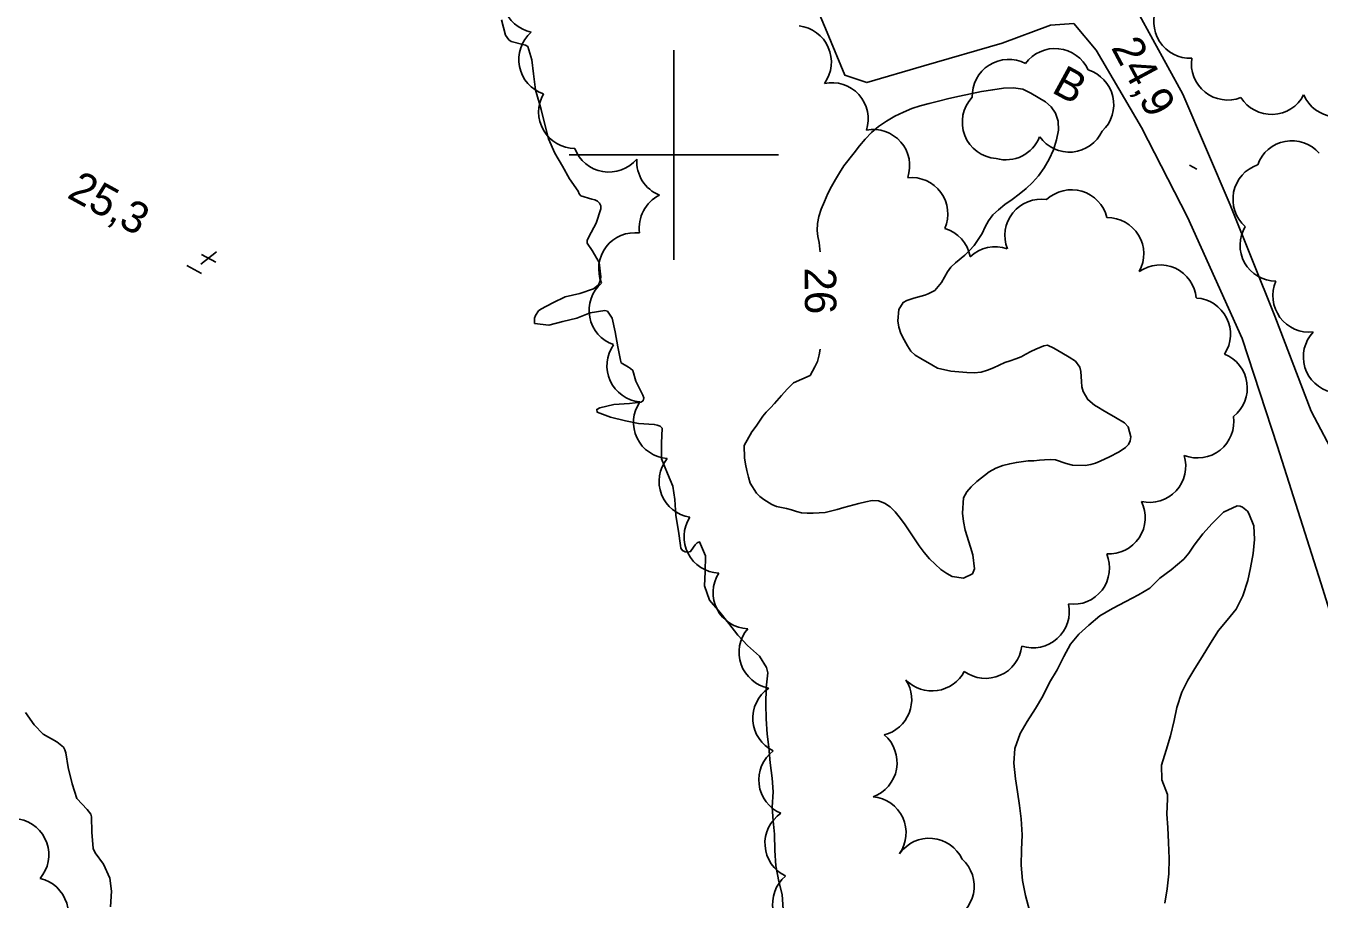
# Model space of a CAD drawing. Extents: x 219136 to 222520, y 5421589 to 5424530.
# Drawn here: x 220138.2 to 220261.6, y 5424129 to 5424212.3 of the extents above; entities that cross this region are included whole.
import ezdxf

# ---------------------------------------------------------------- set-up
doc = ezdxf.new("R2010")
doc.units = 0
for name, color, linetype in [('Level 19', 7, 'Continuous'), ('Level 2', 7, 'Continuous'), ('Level 3', 7, 'Continuous'), ('Level 4', 7, 'Continuous'), ('Level 44', 7, 'Continuous'), ('Level 61', 7, 'Continuous')]:
    doc.layers.add(name, color=color, linetype=linetype)

msp = doc.modelspace()

# ---------------------------------------------------------------- linework, layer by layer
at = {"layer": 'Level 19'}
for points in [[(220263.24, 5424170.91), (220260.8, 5424175.56), (220257.35, 5424184.62), (220253.06, 5424195.25), (220248.56, 5424205.8), (220242.83, 5424216.24), (220233.97, 5424231.98), (220226.75, 5424244.56), (220218.47, 5424258.2), (220209.26, 5424274.23), (220200.93, 5424289.2), (220193.42, 5424303.81), (220185.36, 5424318.97), (220175.43, 5424334.8), (220159.83, 5424355.47), (220154.77, 5424364.69), (220150.04, 5424376.09), (220143.74, 5424390.3), (220138.2, 5424403.62), (220137.5, 5424411.97), (220138.15, 5424419.02)], [(220202.49, 5424235.58), (220206.22, 5424228.57), (220209.42, 5424222.56), (220212.5, 5424216.76), (220214.63, 5424211.69), (220216.3, 5424207.61), (220218.4, 5424206.89), (220223.86, 5424208.51), (220231.33, 5424210.66), (220235.92, 5424212.39), (220238.15, 5424212.52), (220240.28, 5424209.99), (220244.61, 5424202.62), (220249, 5424194.06), (220254.21, 5424182.5), (220257.6, 5424172.19), (220261.73, 5424159.19), (220265.25, 5424147.9), (220267.9, 5424134.16), (220272.06, 5424118.17), (220275.2, 5424106.36), (220275.68, 5424104.58)]]:
    msp.add_lwpolyline(points, dxfattribs=at)
at = {"layer": 'Level 2'}
for points in [[(220213.95, 5424190.76), (220213.94, 5424191), (220213.86, 5424191.63), (220213.74, 5424192.21), (220213.67, 5424192.8), (220213.69, 5424193.44), (220213.83, 5424194.11), (220214.06, 5424194.83), (220214.37, 5424195.55), (220214.68, 5424196.31), (220215.04, 5424196.99), (220215.42, 5424197.65), (220215.8, 5424198.29), (220216.21, 5424198.97), (220217.19, 5424200.21), (220217.71, 5424200.85), (220218.26, 5424201.51), (220218.86, 5424202.14), (220219.53, 5424202.71), (220220.28, 5424203.23), (220221.09, 5424203.68), (220221.9, 5424204.08), (220222.71, 5424204.42), (220223.51, 5424204.69), (220224.35, 5424204.91), (220225.25, 5424205.14), (220226.23, 5424205.37), (220227.24, 5424205.59), (220228.29, 5424205.82), (220229.36, 5424206.04), (220230.42, 5424206.22), (220231.44, 5424206.36), (220232.41, 5424206.39), (220233.29, 5424206.27), (220234.07, 5424205.9), (220234.77, 5424205.47), (220235.45, 5424205.05), (220236.01, 5424204.58), (220236.41, 5424203.97), (220236.68, 5424203.22), (220236.7, 5424202.37), (220236.52, 5424201.43), (220236.21, 5424200.49), (220235.8, 5424199.59), (220235.32, 5424198.78), (220234.8, 5424198.01), (220234.23, 5424197.37), (220233.62, 5424196.78), (220232.94, 5424196.24), (220232.27, 5424195.74), (220231.59, 5424195.27), (220230.96, 5424194.77), (220230.42, 5424194.28), (220230.01, 5424193.72), (220229.69, 5424193.13), (220229.4, 5424192.5), (220228.65, 5424191.36), (220228.2, 5424190.89), (220227.75, 5424190.44), (220226.86, 5424189.71), (220226.44, 5424189.3), (220226.1, 5424188.84), (220225.81, 5424188.32), (220225.52, 5424187.84), (220224.9, 5424187.07), (220224.26, 5424186.73), (220223.94, 5424186.62), (220222.9, 5424186.32), (220222.22, 5424186.11), (220221.89, 5424185.92), (220221.47, 5424185.24), (220221.36, 5424184.17), (220221.47, 5424183.57), (220221.67, 5424182.95), (220221.97, 5424182.35), (220222.28, 5424181.78), (220222.6, 5424181.27), (220223.02, 5424180.89), (220223.56, 5424180.58), (220224.62, 5424179.97), (220225.14, 5424179.66), (220226.44, 5424179.37), (220227.19, 5424179.32), (220227.95, 5424179.24), (220228.65, 5424179.22), (220229.31, 5424179.27), (220229.92, 5424179.45)], [(220229.92, 5424179.45), (220230.5, 5424179.69), (220231.59, 5424180.19), (220232.09, 5424180.37), (220232.62, 5424180.54), (220233.12, 5424180.75), (220233.58, 5424180.98), (220234.06, 5424181.24), (220234.52, 5424181.46), (220235.3, 5424181.8), (220235.66, 5424181.84), (220236.26, 5424181.57), (220237.01, 5424181.13), (220237.72, 5424180.71), (220238.33, 5424180.31), (220238.73, 5424179.75), (220238.84, 5424179.33), (220238.88, 5424178.37), (220238.93, 5424177.88), (220239.05, 5424177.42), (220239.5, 5424176.66), (220240.13, 5424176.13), (220240.52, 5424175.91), (220240.92, 5424175.66), (220241.32, 5424175.44), (220242.14, 5424174.95), (220242.98, 5424174.44), (220243.34, 5424174.06), (220243.61, 5424173.11), (220243.54, 5424172.71), (220243.36, 5424172.38), (220243.1, 5424172.1), (220242.77, 5424171.85), (220242.41, 5424171.64), (220241.57, 5424171.19), (220240.67, 5424170.78), (220240.24, 5424170.6), (220239.77, 5424170.45), (220239.24, 5424170.36), (220238.02, 5424170.41), (220237.44, 5424170.56), (220236.41, 5424170.91), (220235.89, 5424170.94), (220235.37, 5424170.91), (220234.87, 5424170.87), (220234.34, 5424170.82), (220233.8, 5424170.8), (220232.68, 5424170.67), (220232.05, 5424170.53), (220231.4, 5424170.37), (220230.72, 5424170.12), (220230.09, 5424169.77), (220228.92, 5424168.83), (220228.38, 5424168.35), (220227.96, 5424167.85), (220227.65, 5424167.28), (220227.53, 5424165.82), (220227.62, 5424165.02), (220227.8, 5424164.2), (220228.31, 5424162.59), (220228.53, 5424161.84), (220228.68, 5424160.51), (220228.49, 5424160.04), (220227.65, 5424159.61), (220226.55, 5424159.77), (220226.04, 5424160.06), (220225.48, 5424160.46), (220224.38, 5424161.47), (220223.88, 5424162.06), (220223.39, 5424162.71), (220222.96, 5424163.37), (220222.53, 5424164.04), (220222.07, 5424164.71), (220221.61, 5424165.33), (220221.13, 5424165.94), (220220.64, 5424166.44), (220220.1, 5424166.78), (220219.52, 5424166.99), (220218.93, 5424167.02), (220218.32, 5424166.91), (220217.65, 5424166.74), (220216.22, 5424166.37), (220215.57, 5424166.18), (220214.43, 5424165.9), (220213.87, 5424165.86), (220213.3, 5424165.82), (220212.72, 5424165.82), (220212.19, 5424165.86), (220211.7, 5424165.99), (220211.24, 5424166.14), (220210.76, 5424166.27), (220209.78, 5424166.47), (220209.34, 5424166.64), (220208.6, 5424167.12), (220208.21, 5424167.4), (220207.87, 5424167.74), (220207.29, 5424168.67), (220207.11, 5424169.26), (220206.97, 5424169.88), (220206.84, 5424170.5), (220206.74, 5424171.11)], [(220213, 5424178.97), (220213.23, 5424179.37), (220213.45, 5424179.77), (220213.72, 5424180.28), (220213.88, 5424180.92), (220213.97, 5424181.46)], [(220206.74, 5424171.11), (220206.71, 5424172.28), (220207.44, 5424173.59), (220207.86, 5424174.13), (220208.04, 5424174.41), (220208.48, 5424175.07), (220208.82, 5424175.46), (220209.21, 5424175.88), (220209.61, 5424176.28), (220210.28, 5424177.05), (220210.82, 5424177.64), (220211.41, 5424178.25), (220213, 5424178.97)], [(220249.63, 5424162.78), (220250.47, 5424163.86), (220251.37, 5424164.85), (220252.44, 5424165.93), (220253.75, 5424166.53), (220254.03, 5424166.5), (220254.26, 5424166.4), (220254.72, 5424166.01), (220254.87, 5424165.79), (220255.33, 5424164.61), (220255.41, 5424163.31), (220255.27, 5424161.98), (220255.03, 5424160.62), (220254.75, 5424159.4), (220254.27, 5424157.95), (220253.66, 5424156.66), (220252.8, 5424155.61), (220251.97, 5424154.62), (220251.2, 5424153.43), (220250.39, 5424152.13), (220249.72, 5424151.01), (220249.03, 5424149.88), (220248.47, 5424148.75), (220247.98, 5424147.28), (220247.72, 5424146.04), (220247.38, 5424144.58), (220246.96, 5424143.23), (220246.51, 5424141.79), (220246.57, 5424140.37), (220247.1, 5424138.98), (220247.1, 5424138.57), (220247.04, 5424137.12), (220247.12, 5424135.84), (220247.19, 5424134.41), (220247.24, 5424132.89), (220247.22, 5424131.41), (220247.06, 5424130), (220246.84, 5424128.63)], [(220233.54, 5424129.36), (220233.25, 5424130.78), (220233.14, 5424132.24), (220233.16, 5424133.72), (220233.23, 5424135.15), (220233.14, 5424136.66), (220232.99, 5424137.94), (220232.79, 5424139.23), (220232.6, 5424140.49), (220232.45, 5424141.98), (220232.52, 5424143.38), (220233.03, 5424144.79), (220233.71, 5424145.96), (220234.5, 5424147.19), (220235.2, 5424148.38), (220235.85, 5424149.68), (220236.56, 5424150.87), (220237.2, 5424152.15), (220237.85, 5424153.32), (220238.64, 5424154.29), (220239.59, 5424155.15), (220240.63, 5424156.02), (220241.85, 5424156.73), (220243.11, 5424157.4), (220244.32, 5424158.04), (220245.4, 5424158.67), (220246.36, 5424159.61), (220247.45, 5424160.43), (220248.64, 5424161.43), (220249.12, 5424162.01), (220249.63, 5424162.78)], [(220233.93, 5424127.91), (220233.54, 5424129.36)]]:
    msp.add_lwpolyline(points, dxfattribs=at)
at = {"layer": 'Level 3'}
for p, q in [((220249.18, 5424199.03), (220249.88, 5424198.65)), ((220156.36, 5424190.76), (220154.87, 5424189.57)), ((220154.93, 5424190.51), (220156.3, 5424189.77)), ((220153.55, 5424189.44), (220154.95, 5424188.68))]:
    msp.add_line(p, q, dxfattribs=at)
at = {"layer": 'Level 4'}
for points in [[(220194.9, 5424180.41), (220194.65, 5424181.69), (220194.41, 5424183.12), (220194.12, 5424184.43), (220193.66, 5424185.08), (220193.4, 5424185.14), (220192.02, 5424184.92), (220190.76, 5424184.42), (220189.41, 5424184.1), (220188.07, 5424183.77), (220186.72, 5424183.92), (220186.7, 5424184.43), (220186.79, 5424184.67), (220187.08, 5424185.12), (220187.31, 5424185.28), (220188.45, 5424185.88), (220189.64, 5424186.46), (220191.04, 5424186.78), (220192.35, 5424187.22), (220192.78, 5424187.57), (220192.91, 5424187.83), (220193, 5424188.11), (220193.03, 5424188.36), (220192.86, 5424189.73), (220192.21, 5424190.89), (220191.73, 5424191.59), (220191.73, 5424191.84), (220191.88, 5424192.18), (220192.59, 5424193.5), (220193.05, 5424194.85), (220193.03, 5424195.14), (220192.91, 5424195.39), (220192.71, 5424195.57), (220192.46, 5424195.7), (220192.17, 5424195.79), (220191.13, 5424196.09), (220190.97, 5424196.3), (220190.86, 5424196.54), (220190.06, 5424197.73), (220189.39, 5424198.93), (220188.65, 5424200.18), (220188.05, 5424201.52), (220187.67, 5424203.02), (220187.33, 5424204.33), (220186.81, 5424206.22), (220186.61, 5424207.72), (220186.46, 5424209.06), (220186.07, 5424210.33), (220185.85, 5424210.46), (220185.6, 5424210.53), (220184.47, 5424210.81), (220184.27, 5424210.98), (220183.93, 5424211.42), (220183.55, 5424212.87)], [(220210.35, 5424129.45), (220210.03, 5424130.68), (220209.74, 5424132.19), (220209.64, 5424133.66), (220209.61, 5424135.2), (220209.46, 5424136.47), (220209.38, 5424137.79), (220209.46, 5424139.23), (220209.39, 5424140.56), (220209.2, 5424142), (220209.07, 5424143.49), (220208.91, 5424144.74), (220208.81, 5424146.21), (220208.78, 5424147.61), (220208.8, 5424149.15), (220208.96, 5424150.6), (220208.83, 5424151.1), (220208.16, 5424152.17), (220207.04, 5424153.2), (220206.11, 5424154.19), (220205.25, 5424155.3), (220204.39, 5424156.37), (220203.4, 5424157.51), (220202.93, 5424158.88), (220202.98, 5424160.24), (220203.01, 5424161.75), (220202.45, 5424163.08), (220202.22, 5424162.98), (220202.02, 5424162.79), (220201.88, 5424162.57), (220201.6, 5424162.16), (220201.34, 5424162.1), (220201.08, 5424162.12), (220200.83, 5424162.25), (220200.68, 5424162.48), (220200.63, 5424162.75), (220200.44, 5424164.11), (220200.2, 5424165.59), (220200.1, 5424167.12), (220199.91, 5424168.4), (220199.39, 5424169.62), (220198.82, 5424171.01), (220198.81, 5424172.51), (220198.87, 5424173.92), (220198.69, 5424174.11), (220198.42, 5424174.23), (220198.13, 5424174.29), (220196.64, 5424174.38), (220195.39, 5424174.62), (220193.96, 5424174.97), (220192.67, 5424175.46), (220192.65, 5424175.72), (220192.93, 5424175.86), (220194.28, 5424176.2), (220195.78, 5424176.27), (220196.85, 5424176.41), (220197.07, 5424176.55), (220197.13, 5424176.81), (220197.04, 5424177.08), (220196.38, 5424178.43), (220196.08, 5424179.43), (220195.88, 5424179.62), (220195.66, 5424179.76), (220194.98, 5424180.15), (220194.9, 5424180.41)], [(220138.14, 5424146.8), (220138.96, 5424145.63), (220139.84, 5424144.74), (220141.14, 5424144.01), (220141.77, 5424143.5), (220141.9, 5424143.25), (220141.98, 5424142.96), (220142.2, 5424141.57), (220142.59, 5424140), (220143.04, 5424138.62), (220144.02, 5424137.56), (220144.38, 5424137.11), (220144.44, 5424136.86), (220144.47, 5424135.4), (220144.6, 5424133.83), (220144.78, 5424133.43), (220145.58, 5424132.35), (220146.2, 5424131.01), (220146.36, 5424129.76), (220146.27, 5424128.28)], [(220210.43, 5424128.01), (220210.35, 5424129.45)]]:
    msp.add_lwpolyline(points, dxfattribs=at)
at = {"layer": 'Level 44'}
for centre, start, end in [((220187.08, 5424215.1), 138.4197, 258.4197), ((220249.25, 5424212.68), 152.6655, 272.6655), ((220211.57, 5424208.86), 323.7031, 83.7031), ((220188.67, 5424209.1), 131.291, 251.291), ((220236.36, 5424206.69), 24.1899, 144.1899), ((220231.93, 5424205.65), 62.1884, 182.5896), ((220238.51, 5424204.79), 313.1181, 73.1181), ((220252.84, 5424208.69), 171.342, 291.342), ((220215.08, 5424203.43), 342.0501, 102.0501), ((220190.56, 5424204.08), 149.9066, 269.9066), ((220257.02, 5424207.32), 212.334, 332.334), ((220263.28, 5424207.08), 203.2264, 323.2264), ((220230.98, 5424203.11), 136.5231, 265.9711), ((220219.04, 5424198.96), 340.9736, 100.9736), ((220237.73, 5424203.72), 215.2464, 335.2464), ((220231.68, 5424202.99), 254.2362, 338.4261), ((220258.96, 5424197.89), 41.2004, 160.246), ((220193.8, 5424201.82), 200.253, 320.253), ((220199.92, 5424199.37), 176.1609, 248.1966), ((220256.8, 5424195.77), 108.601, 228.601), ((220222.68, 5424194.38), 336.1303, 96.1303), ((220200.16, 5424193.05), 116.1609, 188.1966), ((220235.04, 5424192.31), 81.362, 201.3621), ((220237.94, 5424193.22), 13.4039, 133.4039), ((220241.37, 5424190.56), 330.9522, 90.9522), ((220196.29, 5424189.12), 82.6574, 202.6574), ((220224.87, 5424189.66), 10.5301, 73.5684), ((220257.48, 5424191.4), 149.1532, 269.1532), ((220230.66, 5424187.78), 70.5301, 133.5684), ((220246.39, 5424186.04), 5.1359, 125.1359), ((220195.37, 5424185.17), 131.0923, 251.0923), ((220260.61, 5424186.55), 156.3364, 276.3364), ((220249.65, 5424182.89), 326.7248, 86.7248), ((220263.52, 5424180.74), 136.9273, 256.9273), ((220197.07, 5424179.89), 144.6375, 264.6375), ((220251.25, 5424177.78), 308.1523, 68.1523), ((220199.61, 5424174.49), 145.7318, 265.7318), ((220249.97, 5424174.55), 248.3695, 8.3695), ((220245.38, 5424170.31), 257.1444, 17.1444), ((220202.05, 5424168.86), 141.0642, 261.0642), ((220241.51, 5424165.39), 266.4962, 26.4963), ((220204.43, 5424163.57), 147.4677, 267.4677), ((220238.1, 5424160.59), 262.6511, 22.6511), ((220207.2, 5424158.25), 147.5449, 267.5449), ((220234.27, 5424156.44), 251.949, 11.949), ((220209.68, 5424152.54), 139.3719, 259.3719), ((220229.75, 5424153.52), 233.7952, 353.7952), ((220224.63, 5424152.32), 224.1719, 332.7004), ((220210.99, 5424146.26), 124.1041, 244.1041), ((220219.23, 5424148.03), 284.1719, 32.7004), ((220217.84, 5424142.03), 289.7516, 49.7516), ((220211.56, 5424140.38), 127.0213, 247.0213), ((220218.7, 5424135.32), 325.1751, 84.8549), ((220136.91, 5424133.24), 319.2646, 79.2646), ((220212.15, 5424134.33), 124.198, 244.198), ((220224.37, 5424131.35), 25.1751, 144.8549), ((220225.19, 5424130.25), 287.9201, 47.9201), ((220138.77, 5424127.6), 317.1047, 77.1047), ((220212.88, 5424128.56), 130.2428, 250.2428)]:
    msp.add_arc(centre, 3.46, start, end, dxfattribs=at)
at = {"layer": 'Level 61'}
for points in [[(220200, 5424210), (220200, 5424200), (220200, 5424190)], [(220190, 5424200), (220200, 5424200), (220210, 5424200)]]:
    msp.add_lwpolyline(points, dxfattribs=at)

# ---------------------------------------------------------------- texts
at = {"layer": 'Level 2'}
msp.add_text('26', height=3, rotation=270.4288, dxfattribs=at).set_placement((220212.48, 5424189.25))
at = {"layer": 'Level 3'}
for s, rotation, p in [('24,9', 298.1917, (220241.67, 5424210.24)), ('25,3', 331.3547, (220142, 5424195.98))]:
    msp.add_text(s, height=3, rotation=rotation, dxfattribs=at).set_placement(p)
at = {"layer": 'Level 44'}
msp.add_text('B', height=3, rotation=331.3547, dxfattribs=at).set_placement((220235.93, 5424206.02))

doc.saveas('drawing.dxf')
